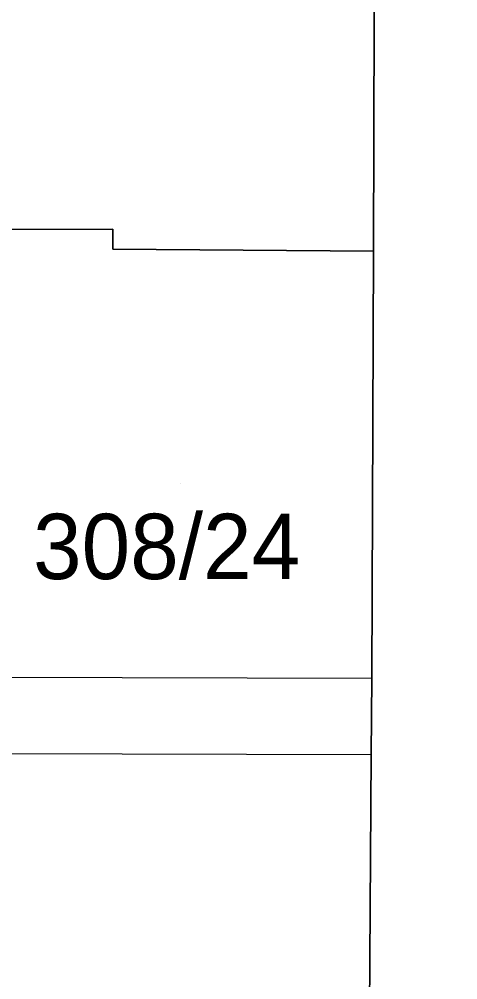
# Model space of a CAD drawing. Extents: x -263423 to -261326, y -1240067 to -1237864.
# Drawn here: x -263120.34 to -263106.91, y -1239214.04 to -1239184.65 of the extents above; entities that cross this region are included whole.
import ezdxf

# ---------------------------------------------------------------- set-up
doc = ezdxf.new("R2010")
doc.units = 0
for name, color, linetype in [('body_kn', 7, 'Continuous'), ('kladpar_druhypozemkov', 7, 'Continuous'), ('kladpar_hranice', 7, 'Continuous'), ('kladpar_parcelnecisla', 7, 'Continuous'), ('kladpar_plochy', 7, 'Continuous'), ('zappar_hrandruhpozemk', 7, 'Continuous')]:
    doc.layers.add(name, color=color, linetype=linetype)

msp = doc.modelspace()

# ---------------------------------------------------------------- linework, layer by layer
at = {"layer": 'body_kn'}
for p, q in [((-263117.47, -1239191.07), (-263117.47, -1239191.07)), ((-263117.47, -1239191.68), (-263117.47, -1239191.68)), ((-263109.49, -1239191.74), (-263109.49, -1239191.74)), ((-263109.49, -1239191.74), (-263109.49, -1239191.74)), ((-263109.54, -1239204.81), (-263109.54, -1239204.81)), ((-263109.56, -1239207.16), (-263109.56, -1239207.16)), ((-263109.56, -1239207.16), (-263109.56, -1239207.16))]:
    msp.add_line(p, q, dxfattribs=at)
at = {"layer": 'kladpar_druhypozemkov'}
msp.add_line((-263115.39, -1239198.85), (-263115.39, -1239198.85), dxfattribs=at)
at = {"layer": 'kladpar_hranice'}
for points in [[(-263109.94, -1239245.97), (-263109.67, -1239225.01), (-263109.65, -1239221.25), (-263109.56, -1239207.16), (-263109.54, -1239204.81), (-263109.49, -1239191.74), (-263109.45, -1239177.44), (-263109.44, -1239175.46), (-263109.41, -1239167.25), (-263109.38, -1239162.9), (-263109.29, -1239148.8), (-263109.23, -1239138.98), (-263109.22, -1239136.74), (-263109.18, -1239130.59), (-263109.17, -1239129.29), (-263109.11, -1239122.06), (-263109.09, -1239120.08), (-263108.99, -1239107.41), (-263108.91, -1239098.07), (-263106.26, -1239098.89)], [(-263109.38, -1239162.9), (-263109.41, -1239167.25), (-263109.44, -1239175.46), (-263109.45, -1239177.44), (-263109.49, -1239191.74), (-263117.47, -1239191.68), (-263117.47, -1239191.07), (-263120.91, -1239191.08), (-263120.82, -1239177.3), (-263120.8, -1239176.5), (-263123.3, -1239176.49), (-263123.8, -1239176.49), (-263123.81, -1239179.14), (-263128.51, -1239179.12), (-263128.5, -1239176.76), (-263128.49, -1239173.82), (-263120.79, -1239173.85), (-263120.71, -1239162.48), (-263120.71, -1239162.26), (-263117.25, -1239162.26), (-263117.25, -1239162.89), (-263109.38, -1239162.9)], [(-263109.49, -1239191.74), (-263109.54, -1239204.81), (-263109.56, -1239207.16), (-263109.65, -1239221.25), (-263121.13, -1239221.3), (-263121.02, -1239207.43), (-263123.56, -1239207.42), (-263124.02, -1239207.42), (-263124.03, -1239210.07), (-263128.73, -1239210.05), (-263128.72, -1239207.96), (-263128.71, -1239205.56), (-263128.71, -1239204.75), (-263123.54, -1239204.77), (-263121.01, -1239204.78), (-263120.91, -1239191.08), (-263117.47, -1239191.07), (-263117.47, -1239191.68), (-263109.49, -1239191.74)]]:
    msp.add_lwpolyline(points, dxfattribs=at)
at = {"layer": 'kladpar_plochy'}
msp.add_lwpolyline([(-263109.94, -1239245.97), (-263109.67, -1239225.01), (-263109.65, -1239221.25), (-263109.56, -1239207.16), (-263109.54, -1239204.81), (-263109.49, -1239191.74), (-263109.45, -1239177.44), (-263109.44, -1239175.46), (-263109.41, -1239167.25), (-263109.38, -1239162.9), (-263109.29, -1239148.8), (-263109.23, -1239138.98), (-263109.22, -1239136.74), (-263109.18, -1239130.59), (-263109.17, -1239129.29), (-263109.11, -1239122.06), (-263109.09, -1239120.08), (-263108.99, -1239107.41), (-263108.91, -1239098.07), (-263106.26, -1239098.89)], dxfattribs=at)
for points in [[(-263109.38, -1239162.9), (-263109.41, -1239167.25), (-263109.44, -1239175.46), (-263109.45, -1239177.44), (-263109.49, -1239191.74), (-263117.47, -1239191.68), (-263117.47, -1239191.07), (-263120.91, -1239191.08), (-263120.82, -1239177.3), (-263120.8, -1239176.5), (-263123.3, -1239176.49), (-263123.8, -1239176.49), (-263123.81, -1239179.14), (-263128.51, -1239179.12), (-263128.5, -1239176.76), (-263128.49, -1239173.82), (-263120.79, -1239173.85), (-263120.71, -1239162.48), (-263120.71, -1239162.26), (-263117.25, -1239162.26), (-263117.25, -1239162.89)], [(-263109.49, -1239191.74), (-263109.54, -1239204.81), (-263109.56, -1239207.16), (-263109.65, -1239221.25), (-263121.13, -1239221.3), (-263121.02, -1239207.43), (-263123.56, -1239207.42), (-263124.02, -1239207.42), (-263124.03, -1239210.07), (-263128.73, -1239210.05), (-263128.72, -1239207.96), (-263128.71, -1239205.56), (-263128.71, -1239204.75), (-263123.54, -1239204.77), (-263121.01, -1239204.78), (-263120.91, -1239191.08), (-263117.47, -1239191.07), (-263117.47, -1239191.68)]]:
    msp.add_lwpolyline(points, close=True, dxfattribs=at)
at = {"layer": 'zappar_hrandruhpozemk'}
for p, q in [((-263121.01, -1239204.78), (-263109.54, -1239204.81)), ((-263109.56, -1239207.16), (-263121.03, -1239207.13))]:
    msp.add_line(p, q, dxfattribs=at)

# ---------------------------------------------------------------- texts
at = {"layer": 'kladpar_parcelnecisla'}
msp.add_text('308/24', height=2, dxfattribs=at).set_placement((-263119.912, -1239201.78))

doc.saveas('drawing.dxf')
